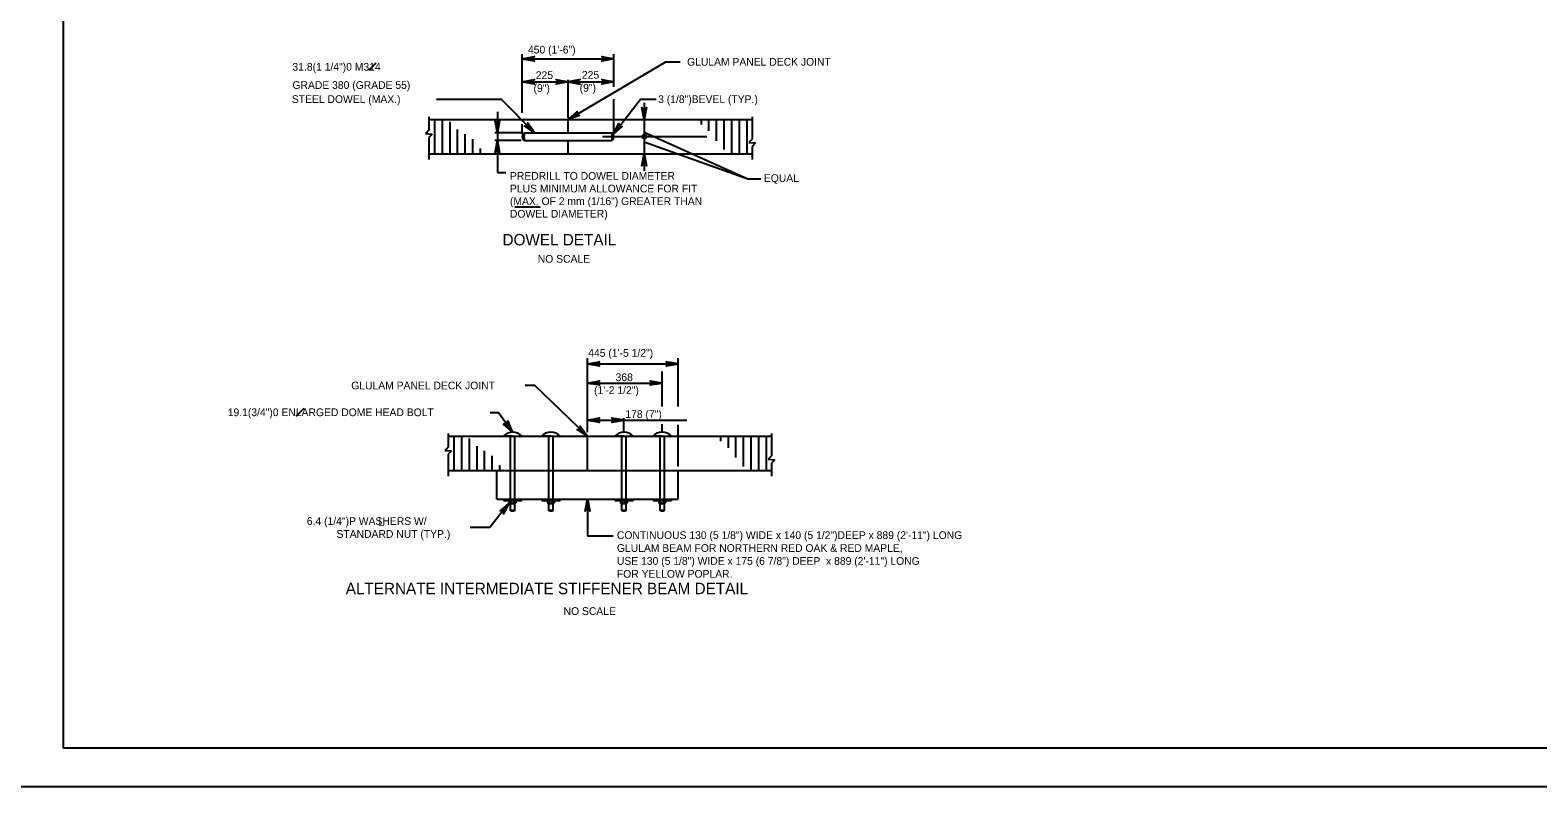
# Model space of a CAD drawing. Extents: x 638175 to 640495, y 294277 to 298435.
# Drawn here: x 639304 to 639888, y 294277 to 294571 of the extents above; entities that cross this region are included whole.
import ezdxf

# ---------------------------------------------------------------- set-up
doc = ezdxf.new("R2010")
doc.units = 0
for name, color, linetype in [('2', 7, 'Continuous'), ('3', 7, 'Continuous'), ('5', 7, 'Continuous'), ('PLT-BNDY', 7, 'Continuous')]:
    doc.layers.add(name, color=color, linetype=linetype)

msp = doc.modelspace()

# ---------------------------------------------------------------- linework, layer by layer
at = {"layer": '2'}
for p, q in [((639316.46, 294292.46), (639316.46, 294856.46)), ((639458.2, 294537.17), (639458.2, 294531.9)), ((639458.2, 294536.07), (639583.56, 294536.07)), ((639512.13, 294530.9), (639512.13, 294536.07)), ((639583.56, 294537.17), (639583.56, 294528.46)), ((639458.2, 294531.9), (639456.82, 294530.6)), ((639456.82, 294530.6), (639459.42, 294530.46)), ((639459.42, 294530.46), (639458.2, 294529.09)), ((639458.2, 294529.09), (639458.2, 294520.58)), ((639512.13, 294522.78), (639512.13, 294527.95)), ((639583.56, 294528.46), (639582.18, 294527.16)), ((639582.18, 294527.16), (639584.78, 294527.01)), ((639584.78, 294527.01), (639583.56, 294525.65)), ((639583.56, 294525.65), (639583.56, 294520.58)), ((639458.2, 294522.78), (639583.56, 294522.78)), ((639465.71, 294414.41), (639465.71, 294409.14)), ((639465.71, 294413.31), (639591.07, 294413.31)), ((639490.64, 294413.31), (639487.08, 294413.31)), ((639489.86, 294384.49), (639489.86, 294413.31)), ((639490.64, 294413.31), (639494.21, 294413.31)), ((639491.43, 294413.31), (639491.43, 294384.49)), ((639504.69, 294384.49), (639504.69, 294413.31)), ((639506.27, 294413.31), (639506.27, 294384.49)), ((639519.64, 294400.02), (639519.64, 294413.31)), ((639533.02, 294384.49), (639533.02, 294413.31)), ((639534.6, 294413.31), (639534.6, 294384.49)), ((639547.86, 294384.49), (639547.86, 294413.31)), ((639549.43, 294413.31), (639549.43, 294384.49)), ((639591.07, 294414.41), (639591.07, 294405.7)), ((639465.71, 294409.14), (639464.33, 294407.84)), ((639464.33, 294407.84), (639466.93, 294407.69)), ((639466.93, 294407.69), (639465.71, 294406.33)), ((639465.71, 294406.33), (639465.71, 294397.82)), ((639591.07, 294405.7), (639589.69, 294404.39)), ((639589.69, 294404.39), (639592.29, 294404.25)), ((639592.29, 294404.25), (639591.07, 294402.89)), ((639591.07, 294402.89), (639591.07, 294397.82)), ((639465.71, 294400.02), (639591.07, 294400.02)), ((639484.51, 294389), (639484.51, 294400.02)), ((639554.78, 294389), (639554.78, 294400.02)), ((639484.51, 294389), (639554.78, 294389)), ((639491.95, 294388.41), (639489.34, 294388.41)), ((639489.34, 294388.41), (639489.34, 294387.52)), ((639489.34, 294387.52), (639489.72, 294387.3)), ((639489.72, 294387.3), (639491.57, 294387.3)), ((639491.43, 294384.49), (639489.86, 294384.49)), ((639490.05, 294384.3), (639489.86, 294384.49)), ((639490.03, 294387.3), (639490.03, 294388.41)), ((639491.24, 294384.3), (639490.05, 294384.3)), ((639491.43, 294384.49), (639491.24, 294384.3)), ((639491.26, 294387.3), (639491.26, 294388.41)), ((639491.57, 294387.3), (639491.95, 294387.52)), ((639491.95, 294388.41), (639491.95, 294387.52)), ((639504.17, 294388.41), (639504.17, 294387.52)), ((639506.78, 294388.41), (639504.17, 294388.41)), ((639504.17, 294387.52), (639504.55, 294387.3)), ((639504.55, 294387.3), (639506.41, 294387.3)), ((639504.89, 294384.3), (639504.69, 294384.49)), ((639506.27, 294384.49), (639504.69, 294384.49)), ((639504.87, 294387.3), (639504.87, 294388.41)), ((639506.07, 294384.3), (639504.89, 294384.3)), ((639506.27, 294384.49), (639506.07, 294384.3)), ((639506.09, 294387.3), (639506.09, 294388.41)), ((639506.41, 294387.3), (639506.78, 294387.52)), ((639506.78, 294388.41), (639506.78, 294387.52)), ((639532.51, 294388.41), (639532.51, 294387.52)), ((639535.12, 294388.41), (639532.51, 294388.41)), ((639532.51, 294387.52), (639532.88, 294387.3)), ((639532.88, 294387.3), (639534.74, 294387.3)), ((639533.22, 294384.3), (639533.02, 294384.49)), ((639534.6, 294384.49), (639533.02, 294384.49)), ((639533.19, 294387.3), (639533.19, 294388.41)), ((639534.4, 294384.3), (639533.22, 294384.3)), ((639534.6, 294384.49), (639534.4, 294384.3)), ((639534.43, 294387.3), (639534.43, 294388.41)), ((639534.74, 294387.3), (639535.12, 294387.52)), ((639535.12, 294388.41), (639535.12, 294387.52)), ((639547.34, 294388.41), (639547.34, 294387.52)), ((639549.95, 294388.41), (639547.34, 294388.41)), ((639547.34, 294387.52), (639547.72, 294387.3)), ((639547.72, 294387.3), (639549.57, 294387.3)), ((639548.05, 294384.3), (639547.86, 294384.49)), ((639549.43, 294384.49), (639547.86, 294384.49)), ((639548.03, 294387.3), (639548.03, 294388.41)), ((639549.24, 294384.3), (639548.05, 294384.3)), ((639549.43, 294384.49), (639549.24, 294384.3)), ((639549.26, 294387.3), (639549.26, 294388.41)), ((639549.57, 294387.3), (639549.95, 294387.52)), ((639549.95, 294388.41), (639549.95, 294387.52)), ((640102.46, 294292.46), (639316.46, 294292.46))]:
    msp.add_line(p, q, dxfattribs=at)
for points in [[(639529.63, 294530.29), (639540.25, 294543.92), (639546.27, 294543.92)], [(639490.64, 294414.9), (639485.22, 294422.43), (639481.88, 294422.43)]]:
    msp.add_lwpolyline(points, dxfattribs=at)
for points in [[(639529.63, 294530.29), (639529.72, 294530.36), (639529.68, 294530.4)], [(639490.64, 294414.9), (639488.93, 294419.21), (639487.1, 294417.89)]]:
    msp.add_lwpolyline(points, close=True, dxfattribs=at)
for centre, radius, start, end in [((639490.64, 294410.11), 4.79, 41.87015, 138.12985), ((639489.99, 294388.38), 1.08, 233, 307), ((639491.3, 294388.38), 1.08, 233, 307), ((639504.83, 294388.38), 1.08, 233, 307), ((639506.13, 294388.38), 1.08, 233, 307), ((639533.16, 294388.38), 1.08, 233, 307), ((639534.46, 294388.38), 1.08, 233, 307), ((639547.99, 294388.38), 1.08, 233, 307), ((639549.3, 294388.38), 1.08, 233, 307)]:
    msp.add_arc(centre, radius, start, end, dxfattribs=at)
at = {"layer": '3'}
for p, q in [((639494.41, 294538.63), (639494.41, 294561.46)), ((639494.41, 294559.6), (639529.85, 294559.6)), ((639529.85, 294548.71), (639529.85, 294561.46)), ((639434.95, 294555.19), (639437.76, 294558)), ((639494.41, 294550.71), (639529.85, 294550.71)), ((639512.13, 294536.79), (639512.13, 294551.52)), ((639461.1, 294543.95), (639486.21, 294543.95)), ((639499.19, 294530.9), (639486.21, 294543.95)), ((639529.85, 294530.58), (639529.85, 294543.91)), ((639541.66, 294542.54), (639541.66, 294516.21)), ((639484.73, 294539), (639484.73, 294515.59)), ((639493.92, 294530.9), (639483.81, 294530.9)), ((639494.41, 294530.58), (639494.41, 294534.27)), ((639541.66, 294531.21), (639581.81, 294513.08)), ((639493.92, 294527.95), (639483.76, 294527.95)), ((639565.97, 294529.43), (639525.52, 294529.43)), ((639541.66, 294527.44), (639581.81, 294513.08)), ((639484.73, 294515.59), (639488.02, 294515.59)), ((639581.81, 294513.08), (639586.94, 294513.08)), ((639491.47, 294502.22), (639501.36, 294502.22)), ((639406.7, 294421.14), (639409.77, 294424.2)), ((639481.8, 294377.95), (639474.17, 294377.95)), ((639519.64, 294374.79), (639529.62, 294374.79))]:
    msp.add_line(p, q, dxfattribs=at)
for points in [[(639494.41, 294559.6), (639499.07, 294560.47), (639498.72, 294560.22), (639498.53, 294559.91), (639498.48, 294559.6), (639498.53, 294559.29), (639498.72, 294558.97), (639499.07, 294558.73), (639494.41, 294559.6), (639498.72, 294558.97), (639498.53, 294559.29), (639494.41, 294559.6), (639498.48, 294559.6), (639498.53, 294559.91), (639494.41, 294559.6), (639498.72, 294560.22)], [(639529.85, 294559.6), (639525.19, 294558.73), (639525.54, 294558.97), (639525.73, 294559.29), (639525.78, 294559.6), (639525.73, 294559.91), (639525.54, 294560.22), (639525.19, 294560.47), (639529.85, 294559.6), (639525.54, 294560.22), (639525.73, 294559.91), (639529.85, 294559.6), (639525.78, 294559.6), (639525.73, 294559.29), (639529.85, 294559.6), (639525.54, 294558.97)], [(639512.13, 294536.07), (639550.11, 294558.44), (639555.64, 294558.44)], [(639494.41, 294550.71), (639499.07, 294551.58), (639498.72, 294551.34), (639498.53, 294551.02), (639498.48, 294550.71), (639498.53, 294550.4), (639498.72, 294550.09), (639499.07, 294549.84), (639494.41, 294550.71), (639498.72, 294550.09), (639498.53, 294550.4), (639494.41, 294550.71), (639498.48, 294550.71), (639498.53, 294551.02), (639494.41, 294550.71), (639498.72, 294551.34)], [(639512.13, 294550.71), (639507.47, 294549.84), (639507.83, 294550.09), (639508.01, 294550.4), (639508.07, 294550.71), (639508.01, 294551.02), (639507.83, 294551.34), (639507.47, 294551.58), (639512.13, 294550.71), (639507.83, 294551.34), (639508.01, 294551.02), (639512.13, 294550.71), (639508.07, 294550.71), (639508.01, 294550.4), (639512.13, 294550.71), (639507.83, 294550.09)], [(639512.13, 294550.71), (639516.79, 294549.84), (639516.43, 294550.09), (639516.25, 294550.4), (639516.19, 294550.71), (639516.25, 294551.02), (639516.43, 294551.34), (639516.79, 294551.58), (639512.13, 294550.71), (639516.43, 294551.34), (639516.25, 294551.02), (639512.13, 294550.71), (639516.19, 294550.71), (639516.25, 294550.4), (639512.13, 294550.71), (639516.43, 294550.09)], [(639529.85, 294550.71), (639525.19, 294549.84), (639525.54, 294550.09), (639525.73, 294550.4), (639525.78, 294550.71), (639525.73, 294551.02), (639525.54, 294551.34), (639525.19, 294551.58), (639529.85, 294550.71), (639525.54, 294551.34), (639525.73, 294551.02), (639529.85, 294550.71), (639525.78, 294550.71), (639525.73, 294550.4), (639529.85, 294550.71), (639525.54, 294550.09)], [(639484.73, 294530.9), (639483.86, 294535.56), (639484.11, 294535.21), (639484.42, 294535.02), (639484.73, 294534.97), (639485.05, 294535.02), (639485.36, 294535.21), (639485.61, 294535.56), (639484.73, 294530.9), (639485.36, 294535.21), (639485.05, 294535.02), (639484.73, 294530.9), (639484.73, 294534.97), (639484.42, 294535.02), (639484.73, 294530.9), (639484.11, 294535.21)], [(639512.13, 294536.07), (639515.7, 294539.19), (639515.52, 294538.79), (639515.52, 294538.43), (639515.63, 294538.13), (639515.84, 294537.89), (639516.15, 294537.71), (639516.59, 294537.68), (639512.13, 294536.07), (639516.15, 294537.71), (639515.84, 294537.89), (639512.13, 294536.07), (639515.63, 294538.13), (639515.52, 294538.43), (639512.13, 294536.07), (639515.52, 294538.79)], [(639541.66, 294536.07), (639540.79, 294540.73), (639541.03, 294540.37), (639541.35, 294540.19), (639541.66, 294540.13), (639541.97, 294540.19), (639542.28, 294540.37), (639542.53, 294540.73), (639541.66, 294536.07), (639542.28, 294540.37), (639541.97, 294540.19), (639541.66, 294536.07), (639541.66, 294540.13), (639541.35, 294540.19), (639541.66, 294536.07), (639541.03, 294540.37)], [(639499.19, 294530.9), (639495.28, 294533.59), (639495.71, 294533.51), (639496.06, 294533.6), (639496.32, 294533.78), (639496.51, 294534.04), (639496.59, 294534.39), (639496.52, 294534.82), (639499.19, 294530.9), (639496.59, 294534.39), (639496.51, 294534.04), (639499.19, 294530.9), (639496.32, 294533.78), (639496.06, 294533.6), (639499.19, 294530.9), (639495.71, 294533.51)], [(639529.63, 294530.29), (639531.8, 294534.5), (639531.78, 294534.06), (639531.91, 294533.73), (639532.12, 294533.49), (639532.4, 294533.34), (639532.76, 294533.3), (639533.18, 294533.43), (639529.63, 294530.29), (639532.76, 294533.3), (639532.4, 294533.34), (639529.63, 294530.29), (639532.12, 294533.49), (639531.91, 294533.73), (639529.63, 294530.29), (639531.78, 294534.06)], [(639484.73, 294527.95), (639485.61, 294523.29), (639485.36, 294523.65), (639485.05, 294523.83), (639484.73, 294523.89), (639484.42, 294523.83), (639484.11, 294523.65), (639483.86, 294523.29), (639484.73, 294527.95), (639484.11, 294523.65), (639484.42, 294523.83), (639484.73, 294527.95), (639484.73, 294523.89), (639485.05, 294523.83), (639484.73, 294527.95), (639485.36, 294523.65)], [(639541.66, 294522.78), (639542.53, 294518.12), (639542.28, 294518.48), (639541.97, 294518.67), (639541.66, 294518.72), (639541.35, 294518.67), (639541.03, 294518.48), (639540.79, 294518.12), (639541.66, 294522.78), (639541.03, 294518.48), (639541.35, 294518.67), (639541.66, 294522.78), (639541.66, 294518.72), (639541.97, 294518.67), (639541.66, 294522.78), (639542.28, 294518.48)], [(639519.64, 294413.31), (639499.3, 294432.99), (639495.51, 294432.99)], [(639490.64, 294414.9), (639487.21, 294418.17), (639487.62, 294418.03), (639487.98, 294418.06), (639488.27, 294418.2), (639488.49, 294418.42), (639488.64, 294418.76), (639488.63, 294419.19), (639490.64, 294414.9), (639488.64, 294418.76), (639488.49, 294418.42), (639490.64, 294414.9), (639488.27, 294418.2), (639487.98, 294418.06), (639490.64, 294414.9), (639487.62, 294418.03)], [(639519.64, 294413.31), (639515.69, 294415.92), (639516.12, 294415.85), (639516.47, 294415.95), (639516.72, 294416.13), (639516.9, 294416.39), (639516.99, 294416.75), (639516.9, 294417.18), (639519.64, 294413.31), (639516.99, 294416.75), (639516.9, 294416.39), (639519.64, 294413.31), (639516.72, 294416.13), (639516.47, 294415.95), (639519.64, 294413.31), (639516.12, 294415.85)], [(639489.34, 294387.52), (639481.8, 294377.95)], [(639489.34, 294387.52), (639487.14, 294383.31), (639487.17, 294383.75), (639487.04, 294384.09), (639486.83, 294384.32), (639486.55, 294384.48), (639486.19, 294384.52), (639485.77, 294384.4), (639489.34, 294387.52), (639486.19, 294384.52), (639486.55, 294384.48), (639489.34, 294387.52), (639486.83, 294384.32), (639487.04, 294384.09), (639489.34, 294387.52), (639487.17, 294383.75)], [(639519.64, 294389), (639520.52, 294384.34), (639520.27, 294384.7), (639519.96, 294384.88), (639519.64, 294384.94), (639519.33, 294384.88), (639519.02, 294384.7), (639518.77, 294384.34), (639519.64, 294389), (639519.02, 294384.7), (639519.33, 294384.88), (639519.64, 294389), (639519.64, 294384.94), (639519.96, 294384.88), (639519.64, 294389), (639520.27, 294384.7)], [(639519.64, 294389), (639519.64, 294374.79)]]:
    msp.add_lwpolyline(points, dxfattribs=at)
for points in [[(639512.13, 294536.07), (639512.25, 294536.1), (639512.22, 294536.16)], [(639497.52, 294533.25), (639496.85, 294532.58), (639499.19, 294530.9)], [(639519.64, 294413.31), (639519.58, 294413.41), (639519.54, 294413.37)], [(639489.34, 294387.52), (639489.24, 294387.44), (639489.29, 294387.41)], [(639519.64, 294389), (639519.62, 294388.88), (639519.67, 294388.88)]]:
    msp.add_lwpolyline(points, close=True, dxfattribs=at)
for radius in [0.833, 0.417]:
    msp.add_circle((639541.66, 294529.43), radius, dxfattribs=at)
at = {"layer": '5'}
for p, q in [((639460.48, 294522.79), (639460.48, 294536.07)), ((639463.43, 294522.79), (639463.43, 294536.07)), ((639563.82, 294534.2), (639563.82, 294536.07)), ((639566.77, 294531.66), (639566.77, 294536.07)), ((639569.73, 294527.83), (639569.73, 294536.07)), ((639572.68, 294524.43), (639572.68, 294536.07)), ((639575.63, 294522.84), (639575.63, 294536.07)), ((639578.59, 294522.78), (639578.59, 294536.07)), ((639581.54, 294522.78), (639581.54, 294536.07)), ((639457.52, 294530.56), (639457.52, 294531.26)), ((639466.38, 294522.79), (639466.38, 294535.22)), ((639469.33, 294522.79), (639469.33, 294532.22)), ((639472.29, 294522.79), (639472.29, 294530.43)), ((639495.18, 294530.9), (639529.08, 294530.9)), ((639475.24, 294522.79), (639475.24, 294528.48)), ((639478.19, 294522.8), (639478.19, 294524.84)), ((639495.16, 294527.95), (639529.1, 294527.95)), ((639584.49, 294526.69), (639584.49, 294527.03)), ((639481.14, 294522.8), (639481.14, 294522.91)), ((639519.64, 294414.85), (639519.64, 294443.57)), ((639554.78, 294424.92), (639554.78, 294443.57)), ((639554.78, 294433.85), (639554.78, 294443.57)), ((639519.64, 294441.36), (639554.78, 294441.36)), ((639519.64, 294414.85), (639519.64, 294438.37)), ((639548.64, 294432.81), (639548.64, 294438.37)), ((639554.78, 294441.36), (639554.78, 294441.36)), ((639519.64, 294433.94), (639548.64, 294433.94)), ((639548.64, 294424.92), (639548.64, 294434.86)), ((639548.64, 294433.94), (639548.64, 294433.94)), ((639519.64, 294414.85), (639519.64, 294424)), ((639519.64, 294419.57), (639558.25, 294419.57)), ((639533.81, 294414.85), (639533.81, 294420.38)), ((639533.81, 294419.57), (639533.81, 294419.57)), ((639467.99, 294400.02), (639467.99, 294413.31)), ((639470.94, 294400.02), (639470.94, 294413.31)), ((639505.48, 294413.31), (639501.91, 294413.31)), ((639505.48, 294413.31), (639509.05, 294413.31)), ((639519.64, 294413.31), (639519.64, 294413.31)), ((639533.81, 294413.31), (639530.24, 294413.31)), ((639533.81, 294413.31), (639537.38, 294413.31)), ((639533.81, 294413.31), (639533.81, 294413.31)), ((639548.64, 294413.31), (639545.08, 294413.31)), ((639548.64, 294414.85), (639548.64, 294418.01)), ((639548.64, 294413.31), (639552.21, 294413.31)), ((639548.64, 294413.31), (639548.64, 294413.31)), ((639554.78, 294401.56), (639554.78, 294417.78)), ((639571.34, 294411.43), (639571.34, 294413.31)), ((639574.29, 294408.9), (639574.29, 294413.31)), ((639577.24, 294405.07), (639577.24, 294413.31)), ((639580.19, 294401.66), (639580.19, 294413.31)), ((639583.15, 294400.08), (639583.15, 294413.31)), ((639586.1, 294400.02), (639586.1, 294413.31)), ((639589.05, 294400.02), (639589.05, 294413.31)), ((639465.04, 294407.8), (639465.04, 294408.5)), ((639473.9, 294400.03), (639473.9, 294412.45)), ((639476.85, 294400.03), (639476.85, 294409.46)), ((639479.8, 294400.03), (639479.8, 294407.67)), ((639482.75, 294400.03), (639482.75, 294405.72)), ((639485.71, 294400.03), (639485.71, 294402.07)), ((639592.01, 294403.93), (639592.01, 294404.27)), ((639488.66, 294400.04), (639488.66, 294400.15)), ((639554.78, 294400.02), (639554.78, 294400.02)), ((639487.08, 294389), (639487.08, 294388.41)), ((639487.08, 294388.7), (639494.21, 294388.7)), ((639487.08, 294388.41), (639494.21, 294388.41)), ((639494.21, 294389), (639494.21, 294388.41)), ((639501.91, 294389), (639501.91, 294388.41)), ((639501.91, 294388.7), (639509.05, 294388.7)), ((639501.91, 294388.41), (639509.05, 294388.41)), ((639509.05, 294389), (639509.05, 294388.41)), ((639530.24, 294389), (639530.24, 294388.41)), ((639530.24, 294388.7), (639537.38, 294388.7)), ((639530.24, 294388.41), (639537.38, 294388.41)), ((639537.38, 294389), (639537.38, 294388.41)), ((639545.08, 294389), (639545.08, 294388.41)), ((639545.08, 294388.7), (639552.21, 294388.7)), ((639545.08, 294388.41), (639552.21, 294388.41)), ((639552.21, 294389), (639552.21, 294388.41))]:
    msp.add_line(p, q, dxfattribs=at)
for points in [[(639519.64, 294441.36), (639524.31, 294442.23), (639523.95, 294441.98), (639523.76, 294441.67), (639523.71, 294441.36), (639523.76, 294441.04), (639523.95, 294440.73), (639524.31, 294440.48), (639519.64, 294441.36), (639523.95, 294440.73), (639523.76, 294441.04), (639519.64, 294441.36), (639523.71, 294441.36), (639523.76, 294441.67), (639519.64, 294441.36), (639523.95, 294441.98)], [(639554.78, 294441.36), (639550.12, 294440.48), (639550.48, 294440.73), (639550.67, 294441.04), (639550.72, 294441.36), (639550.67, 294441.67), (639550.48, 294441.98), (639550.12, 294442.23), (639554.78, 294441.36), (639550.48, 294441.98), (639550.67, 294441.67), (639554.78, 294441.36), (639550.72, 294441.36), (639550.67, 294441.04), (639554.78, 294441.36), (639550.48, 294440.73)], [(639519.64, 294433.94), (639524.31, 294434.81), (639523.95, 294434.57), (639523.76, 294434.25), (639523.71, 294433.94), (639523.76, 294433.63), (639523.95, 294433.32), (639524.31, 294433.07), (639519.64, 294433.94), (639523.95, 294433.32), (639523.76, 294433.63), (639519.64, 294433.94), (639523.71, 294433.94), (639523.76, 294434.25), (639519.64, 294433.94), (639523.95, 294434.57)], [(639548.64, 294433.94), (639543.98, 294433.07), (639544.34, 294433.32), (639544.53, 294433.63), (639544.58, 294433.94), (639544.53, 294434.25), (639544.34, 294434.57), (639543.98, 294434.81), (639548.64, 294433.94), (639544.34, 294434.57), (639544.53, 294434.25), (639548.64, 294433.94), (639544.58, 294433.94), (639544.53, 294433.63), (639548.64, 294433.94), (639544.34, 294433.32)], [(639519.64, 294419.57), (639524.31, 294420.44), (639523.95, 294420.19), (639523.76, 294419.88), (639523.71, 294419.57), (639523.76, 294419.25), (639523.95, 294418.94), (639524.31, 294418.69), (639519.64, 294419.57), (639523.95, 294418.94), (639523.76, 294419.25), (639519.64, 294419.57), (639523.71, 294419.57), (639523.76, 294419.88), (639519.64, 294419.57), (639523.95, 294420.19)], [(639533.81, 294419.57), (639529.15, 294418.69), (639529.51, 294418.94), (639529.69, 294419.25), (639529.75, 294419.57), (639529.69, 294419.88), (639529.51, 294420.19), (639529.15, 294420.44), (639533.81, 294419.57), (639529.51, 294420.19), (639529.69, 294419.88), (639533.81, 294419.57), (639529.75, 294419.57), (639529.69, 294419.25), (639533.81, 294419.57), (639529.51, 294418.94)]]:
    msp.add_lwpolyline(points, dxfattribs=at)
for points in [[(639522.6, 294441.85), (639522.6, 294440.86), (639519.64, 294441.36)], [(639551.83, 294441.85), (639551.83, 294440.86), (639554.78, 294441.36)], [(639522.6, 294434.44), (639522.6, 294433.45), (639519.64, 294433.94)], [(639545.69, 294434.44), (639545.69, 294433.45), (639548.64, 294433.94)], [(639522.6, 294420.06), (639522.6, 294419.08), (639519.64, 294419.57)], [(639530.86, 294420.06), (639530.86, 294419.08), (639533.81, 294419.57)]]:
    msp.add_lwpolyline(points, close=True, dxfattribs=at)
for centre, radius, start, end in [((639496.23, 294529.42), 1.82, 125.25747, 233.72326), ((639502.66, 294529.36), 7.63, 168.33679, 190.64394), ((639528.03, 294529.42), 1.82, 306.27674, 54.74253), ((639521.6, 294529.36), 7.63, 349.35606, 11.66321), ((639505.48, 294410.11), 4.79, 41.87015, 138.12985), ((639533.81, 294410.11), 4.79, 41.87015, 138.12985), ((639548.64, 294410.11), 4.79, 41.87015, 138.12985)]:
    msp.add_arc(centre, radius, start, end, dxfattribs=at)
at = {"layer": 'PLT-BNDY'}
msp.add_lwpolyline([(639276.46, 294871.46), (640117.46, 294871.46), (640117.46, 294277.46), (639276.46, 294277.46)], close=True, dxfattribs=at)

# ---------------------------------------------------------------- texts
at = {"layer": '3'}
for s, height, p in [('450 (1\'-6")', 3, (639496.6, 294561.66)), ('GLULAM PANEL DECK JOINT', 3, (639558.28, 294556.94)), ('31.8(1 1/4")0 M314', 3, (639405.28, 294555.01)), ('225', 3, (639499.63, 294551.77)), ('225', 3, (639517.51, 294551.89)), ('GRADE 380 (GRADE 55)', 3, (639405.28, 294547.94)), ('(9")', 3, (639498.76, 294546.77)), ('(9")', 3, (639516.64, 294546.89)), ('STEEL DOWEL (MAX.)', 3, (639405.04, 294542.48)), ('3 (1/8")BEVEL (TYP.)', 3, (639547.07, 294542.46)), ('PREDRILL TO DOWEL DIAMETER', 3, (639489.61, 294512.73)), ('EQUAL', 3, (639588.06, 294511.87)), ('PLUS MINIMUM ALLOWANCE FOR FIT', 3, (639489.61, 294507.83)), ('(MAX. OF 2 mm (1/16") GREATER THAN', 3, (639489.61, 294502.93)), ('DOWEL DIAMETER)', 3, (639489.61, 294498.04)), ('DOWEL DETAIL', 4.4292, (639486.73, 294487.29)), ('NO SCALE', 3, (639500.4, 294480.58)), ('GLULAM PANEL DECK JOINT', 3, (639428.07, 294431.49)), ('19.1(3/4")0 ENLARGED DOME HEAD BOLT', 3, (639380.18, 294421.11)), ('6.4 (1/4")P WASHERS W/ ', 3, (639410.85, 294378.95)), ('L', 3, (639438.65, 294378.53)), ('STANDARD NUT (TYP.)', 3, (639422.35, 294373.95)), ('CONTINUOUS 130 (5 1/8") WIDE x 140 (5 1/2")DEEP x 889 (2\'-11") LONG', 3, (639531.08, 294373.5)), ('GLULAM BEAM FOR NORTHERN RED OAK & RED MAPLE,', 3, (639531.08, 294368.5)), ('USE 130 (5 1/8") WIDE x 175 (6 7/8") DEEP  x 889 (2\'-11") LONG', 3, (639531.08, 294363.5)), ('FOR YELLOW POPLAR.', 3, (639531.08, 294358.5)), ('ALTERNATE INTERMEDIATE STIFFENER BEAM DETAIL', 4.4292, (639425.95, 294352.12)), ('NO SCALE', 3, (639510.41, 294344.06))]:
    msp.add_text(s, height=height, dxfattribs=at).set_placement(p)
at = {"layer": '5'}
for s, p in [('445 (1\'-5 1/2")', (639519.98, 294444.12)), ('368', (639530.58, 294434.69)), ('(1\'-2 1/2")', (639522.24, 294429.69)), ('178 (7")', (639534.36, 294420.4))]:
    msp.add_text(s, height=3, dxfattribs=at).set_placement(p)

doc.saveas('drawing.dxf')
